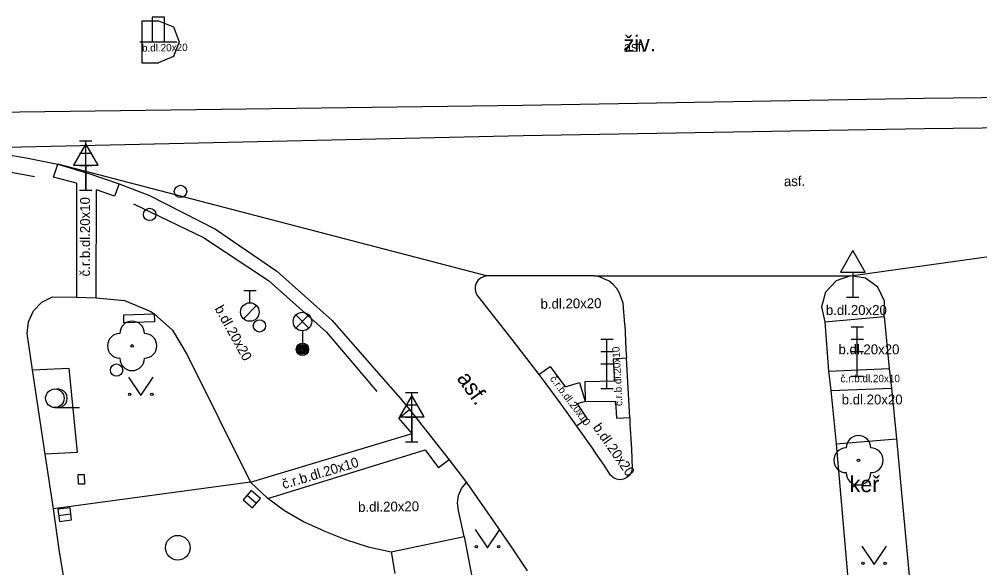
# Model space of a CAD drawing. Extents: x -596229 to -595156, y -1161237 to -1159376.
# Drawn here: x -595412.71 to -595373.79, y -1161050.92 to -1161028.72 of the extents above; entities that cross this region are included whole.
import ezdxf

# ---------------------------------------------------------------- set-up
doc = ezdxf.new("R2010")
doc.units = 0
for name, color, linetype in [('Level 22', 7, 'Continuous'), ('Level 25', 7, 'Continuous'), ('Level 27', 7, 'Continuous'), ('Level 28', 7, 'Continuous'), ('Level 31', 7, 'Continuous'), ('Level 33', 7, 'Continuous'), ('Level 34', 7, 'Continuous'), ('Level 36', 7, 'Continuous'), ('silnoproud - povrch.  znaky a  RIS  skut. velikost', 7, 'Continuous'), ('Specificka linie pasportu komunikaci', 7, 'Continuous'), ('TM - chodniky - VP', 7, 'Continuous'), ('TM - hranice souvisleho porostu (skupiny stromu_ kere)', 7, 'Continuous'), ('TM - komunikace - VP', 7, 'Continuous'), ('TM - MHD - osa koleji', 7, 'Continuous'), ('TM - popis povrchu', 7, 'Continuous'), ('TM - popis zelene', 7, 'Continuous'), ('TM - rozhrani mezi zpev. plochami mezi sebou - VP', 7, 'Continuous'), ('TM - rozhrani ploch obecne - NN', 7, 'Continuous'), ('TM - zabradli - VP', 7, 'Continuous')]:
    doc.layers.add(name, color=color, linetype=linetype)

msp = doc.modelspace()

# ---------------------------------------------------------------- linework, layer by layer
at = {"layer": 'Level 22'}
for centre in [(-595408.13, -1161041.94), (-595378.7, -1161046.57)]:
    msp.add_circle(centre, 0.05, dxfattribs=at)
for centre, start, end in [((-595408.13, -1161041.44), 0, 180), ((-595408.63, -1161041.94), 90, 270), ((-595407.63, -1161041.94), 270, 90), ((-595408.13, -1161042.44), 180, 0), ((-595378.7, -1161046.07), 0, 180), ((-595379.2, -1161046.57), 90, 270), ((-595378.2, -1161046.57), 270, 90), ((-595378.7, -1161047.07), 180, 0)]:
    msp.add_arc(centre, 0.5, start, end, dxfattribs=at)
at = {"layer": 'Level 25'}
for radius in [0.25, 0.2, 0.15, 0.1, 0.05]:
    msp.add_circle((-595401.23, -1161042.08), radius, dxfattribs=at)
at = {"layer": 'Level 27'}
for p, q in [((-595403.47, -1161047.977), (-595403.09, -1161048.303)), ((-595411.108, -1161048.802), (-595410.612, -1161048.738))]:
    msp.add_line(p, q, dxfattribs=at)
for points in [[(-595403.633, -1161048.167), (-595403.253, -1161048.493), (-595402.927, -1161048.113), (-595403.307, -1161047.787)], [(-595411.076, -1161049.05), (-595410.58, -1161048.986), (-595410.644, -1161048.49), (-595411.14, -1161048.554)]]:
    msp.add_lwpolyline(points, close=True, dxfattribs=at)
msp.add_circle((-595406.28, -1161050.11), 0.5, dxfattribs=at)
at = {"layer": 'Level 28'}
for p, q in [((-595403.61, -1161039.695), (-595403.11, -1161039.695)), ((-595403.36, -1161040.195), (-595403.36, -1161039.695)), ((-595403.618, -1161040.842), (-595403.088, -1161040.312))]:
    msp.add_line(p, q, dxfattribs=at)
for centre, radius in [((-595406.17, -1161035.69), 0.25), ((-595403.36, -1161040.57), 0.375), ((-595402.97, -1161041.13), 0.25)]:
    msp.add_circle(centre, radius, dxfattribs=at)
at = {"layer": 'Level 31'}
for centre in [(-595407.42, -1161036.62), (-595408.76, -1161042.92)]:
    msp.add_circle(centre, 0.25, dxfattribs=at)
at = {"layer": 'Level 33'}
for p, q in [((-595410.26, -1161033.64), (-595409.76, -1161033.64)), ((-595410.01, -1161035.64), (-595410.01, -1161033.64)), ((-595410.26, -1161034.14), (-595409.76, -1161034.14)), ((-595410.26, -1161034.64), (-595409.76, -1161034.64)), ((-595410.26, -1161035.64), (-595409.76, -1161035.64)), ((-595401.495, -1161041.22), (-595400.965, -1161040.69)), ((-595401.495, -1161040.69), (-595400.965, -1161041.22)), ((-595379, -1161041.17), (-595378.5, -1161041.17)), ((-595378.75, -1161043.17), (-595378.75, -1161041.17)), ((-595401.23, -1161041.33), (-595401.23, -1161042.08)), ((-595389.14, -1161041.67), (-595388.64, -1161041.67)), ((-595388.89, -1161043.67), (-595388.89, -1161041.67)), ((-595379, -1161041.67), (-595378.5, -1161041.67)), ((-595389.14, -1161042.17), (-595388.64, -1161042.17)), ((-595379, -1161042.17), (-595378.5, -1161042.17)), ((-595389.14, -1161042.67), (-595388.64, -1161042.67)), ((-595379, -1161043.17), (-595378.5, -1161043.17)), ((-595397.05, -1161043.83), (-595396.55, -1161043.83)), ((-595396.8, -1161045.83), (-595396.8, -1161043.83)), ((-595389.14, -1161043.67), (-595388.64, -1161043.67)), ((-595397.05, -1161044.33), (-595396.55, -1161044.33)), ((-595397.05, -1161044.83), (-595396.55, -1161044.83)), ((-595397.05, -1161045.83), (-595396.55, -1161045.83))]:
    msp.add_line(p, q, dxfattribs=at)
for centre, radius in [((-595401.23, -1161040.955), 0.375), ((-595401.23, -1161042.08), 0.2), ((-595401.23, -1161042.08), 0.145), ((-595401.23, -1161042.08), 0.0876)]:
    msp.add_circle(centre, radius, dxfattribs=at)
at = {"layer": 'Level 34'}
for p, q in [((-595407.82, -1161029.64), (-595407.32, -1161029.64)), ((-595406.82, -1161029.64), (-595406.32, -1161029.64)), ((-595410.01, -1161034.622), (-595410.01, -1161035.64)), ((-595410.26, -1161035.64), (-595409.76, -1161035.64)), ((-595378.93, -1161038.952), (-595378.93, -1161039.97)), ((-595379.18, -1161039.97), (-595378.68, -1161039.97)), ((-595396.8, -1161044.812), (-595396.8, -1161045.83)), ((-595397.05, -1161045.83), (-595396.55, -1161045.83))]:
    msp.add_line(p, q, dxfattribs=at)
for points in [[(-595407.32, -1161029.64), (-595406.82, -1161029.64), (-595406.82, -1161028.64), (-595407.32, -1161028.64)], [(-595410.51, -1161034.622), (-595409.51, -1161034.622), (-595410.01, -1161033.756)], [(-595379.43, -1161038.952), (-595378.43, -1161038.952), (-595378.93, -1161038.086)], [(-595397.3, -1161044.812), (-595396.3, -1161044.812), (-595396.8, -1161043.946)]]:
    msp.add_lwpolyline(points, close=True, dxfattribs=at)
at = {"layer": 'Level 36'}
msp.add_line((-595411.26, -1161044.435), (-595410.26, -1161044.435), dxfattribs=at)
for points in [[(-595408.28, -1161043.2), (-595407.78, -1161043.95), (-595407.28, -1161043.2)], [(-595394.23, -1161049.37), (-595393.73, -1161050.12), (-595393.23, -1161049.37)], [(-595378.57, -1161050.04), (-595378.07, -1161050.79), (-595377.57, -1161050.04)]]:
    msp.add_lwpolyline(points, dxfattribs=at)
for centre, radius in [((-595411.26, -1161044.06), 0.375), ((-595408.23, -1161043.9), 0.05), ((-595407.331, -1161043.9), 0.05), ((-595394.18, -1161050.07), 0.05), ((-595393.281, -1161050.07), 0.05), ((-595378.52, -1161050.74), 0.05), ((-595377.621, -1161050.74), 0.05)]:
    msp.add_circle(centre, radius, dxfattribs=at)
msp.add_arc((-595411.135, -1161044.06), 0.375, 260.4059, 99.5941, dxfattribs=at)
at = {"layer": 'silnoproud - povrch.  znaky a  RIS  skut. velikost'}
for points in [[(-595408.47, -1161040.69), (-595407.24, -1161040.64)], [(-595408.46, -1161041.01), (-595408.47, -1161040.69)], [(-595407.24, -1161040.64), (-595407.23, -1161040.96)], [(-595407.23, -1161040.96), (-595408.46, -1161041.01)], [(-595410.31, -1161047.15), (-595410.07, -1161047.14)], [(-595410.3, -1161047.54), (-595410.31, -1161047.15)], [(-595410.07, -1161047.14), (-595410.06, -1161047.53)], [(-595410.06, -1161047.53), (-595410.3, -1161047.54)]]:
    msp.add_lwpolyline(points, dxfattribs=at)
at = {"layer": 'Specificka linie pasportu komunikaci'}
for points in [[(-595393.77, -1161039.11), (-595411.14, -1161034.59)], [(-595379.03, -1161039.1), (-595359.81, -1161036.42)], [(-595389.41, -1161039.1), (-595379.03, -1161039.1)]]:
    msp.add_lwpolyline(points, dxfattribs=at)
at = {"layer": 'TM - chodniky - VP'}
for points in [[(-595412.12, -1161040.52), (-595411.79, -1161040.17), (-595411.35, -1161039.95)], [(-595411.35, -1161039.95), (-595410.38, -1161039.97)], [(-595410.38, -1161039.97), (-595409.59, -1161039.99)], [(-595409.59, -1161039.99), (-595408.44, -1161040.1), (-595407.37, -1161040.55), (-595407.24, -1161040.64)], [(-595412.38, -1161041.44), (-595412.33, -1161040.96), (-595412.12, -1161040.52)], [(-595407.24, -1161040.64), (-595406.5, -1161041.31), (-595405.9, -1161042.3)], [(-595412.16, -1161042.91), (-595412.38, -1161041.44)], [(-595405.9, -1161042.3), (-595403.34, -1161047.45)], [(-595411.65, -1161046.32), (-595412.16, -1161042.91)], [(-595379.61, -1161045.9), (-595377.16, -1161045.7)], [(-595411.32, -1161048.54), (-595411.65, -1161046.32)], [(-595394.9, -1161048.6), (-595394.95, -1161048.29), (-595394.9, -1161047.99), (-595394.78, -1161047.71), (-595394.58, -1161047.47)], [(-595394.68, -1161049.65), (-595394.9, -1161048.6)], [(-595394.68, -1161049.65), (-595394.2, -1161052.13)]]:
    msp.add_lwpolyline(points, dxfattribs=at)
at = {"layer": 'TM - hranice souvisleho porostu (skupiny stromu_ kere)'}
msp.add_lwpolyline([(-595412.16, -1161042.91), (-595410.7, -1161042.84), (-595410.36, -1161046.26), (-595411.65, -1161046.32)], dxfattribs=at)
at = {"layer": 'TM - komunikace - VP'}
for points in [[(-595407.74, -1161028.78), (-595407.74, -1161030.48)], [(-595407.74, -1161028.78), (-595407.06, -1161028.78)], [(-595407.06, -1161028.78), (-595406.46, -1161029.03), (-595406.22, -1161029.63), (-595406.46, -1161030.23), (-595407.06, -1161030.48)], [(-595407.74, -1161030.48), (-595407.06, -1161030.48)], [(-595415.01, -1161033.95), (-595413.71, -1161034.11), (-595412.42, -1161034.33), (-595411.14, -1161034.59)], [(-595411.14, -1161034.59), (-595409.88, -1161034.96), (-595408.65, -1161035.38)], [(-595408.65, -1161035.38), (-595407.43, -1161035.86)], [(-595407.43, -1161035.86), (-595404.75, -1161037.22), (-595402.27, -1161038.91)], [(-595402.27, -1161038.91), (-595400.02, -1161040.91), (-595398.05, -1161043.17)], [(-595393.77, -1161039.11), (-595393.9, -1161039.14), (-595394.02, -1161039.2), (-595394.12, -1161039.29), (-595394.19, -1161039.4), (-595394.23, -1161039.53), (-595394.23, -1161039.66), (-595394.2, -1161039.79), (-595394.14, -1161039.91)], [(-595389.41, -1161039.1), (-595392.46, -1161039.1), (-595393.77, -1161039.11)], [(-595388.17, -1161041.07), (-595388.24, -1161040.21), (-595388.38, -1161039.8), (-595388.49, -1161039.62), (-595388.64, -1161039.46), (-595388.8, -1161039.32), (-595389.2, -1161039.14), (-595389.41, -1161039.1)], [(-595379.03, -1161039.1), (-595379.61, -1161039.31), (-595380.04, -1161039.76), (-595380.2, -1161040.36), (-595380.07, -1161040.97)], [(-595377.66, -1161040.75), (-595377.64, -1161040.13), (-595377.91, -1161039.57), (-595378.41, -1161039.2), (-595379.03, -1161039.1)], [(-595394.14, -1161039.91), (-595392.75, -1161041.68)], [(-595377.66, -1161040.75), (-595377.45, -1161042.85)], [(-595388.17, -1161041.07), (-595388.12, -1161042.08), (-595388.1, -1161042.44)], [(-595380.07, -1161040.97), (-595379.91, -1161042.97)], [(-595392.75, -1161041.68), (-595391.65, -1161043.1)], [(-595387.97, -1161044.84), (-595388.1, -1161042.44)], [(-595391.65, -1161043.1), (-595391.37, -1161043.48), (-595390.8, -1161044.25), (-595390.52, -1161044.63), (-595390.12, -1161045.19)], [(-595379.91, -1161042.97), (-595379.82, -1161043.75)], [(-595377.45, -1161042.85), (-595377.36, -1161043.65)], [(-595398.05, -1161043.17), (-595397.66, -1161043.61), (-595397.27, -1161044.06), (-595396.89, -1161044.52)], [(-595379.82, -1161043.75), (-595379.61, -1161045.9)], [(-595377.36, -1161043.65), (-595377.16, -1161045.7)], [(-595396.89, -1161044.52), (-595395.28, -1161046.55)], [(-595387.97, -1161044.84), (-595387.97, -1161045.1), (-595387.9, -1161046.1), (-595387.87, -1161046.9)], [(-595390.12, -1161045.19), (-595389.42, -1161046.18)], [(-595377.16, -1161045.7), (-595375.73, -1161061.15), (-595374.75, -1161070.93)], [(-595388.75, -1161047.17), (-595389.01, -1161046.77), (-595389.42, -1161046.18)], [(-595379.61, -1161045.9), (-595378.8, -1161055.24), (-595378.18, -1161061.63), (-595377.16, -1161071.17)], [(-595395.28, -1161046.55), (-595394.58, -1161047.47)], [(-595387.87, -1161046.9), (-595387.9, -1161047.04), (-595387.98, -1161047.17), (-595388.09, -1161047.27), (-595388.22, -1161047.34), (-595388.36, -1161047.36), (-595388.51, -1161047.34), (-595388.64, -1161047.27), (-595388.75, -1161047.17)], [(-595403.34, -1161047.45), (-595411.32, -1161048.54)], [(-595403.34, -1161047.45), (-595402.63, -1161048.11)], [(-595394.58, -1161047.47), (-595393.41, -1161049.15), (-595393.28, -1161049.33)], [(-595400.36, -1161049.43), (-595401.18, -1161049.06), (-595401.96, -1161048.61), (-595402.63, -1161048.11)], [(-595409.71, -1161058.43), (-595411.07, -1161050.27), (-595411.32, -1161048.54)], [(-595393.28, -1161049.33), (-595392.75, -1161050.11)], [(-595400.36, -1161049.43), (-595399.48, -1161049.78)], [(-595399.48, -1161049.78), (-595398.57, -1161050.07)], [(-595398.57, -1161050.07), (-595397.64, -1161050.28)], [(-595392.75, -1161050.11), (-595392.12, -1161051.05)], [(-595397.64, -1161050.28), (-595397.49, -1161051.15)]]:
    msp.add_lwpolyline(points, dxfattribs=at)
at = {"layer": 'TM - MHD - osa koleji'}
for points in [[(-595412.68, -1161032.47), (-595392.3, -1161032.2), (-595376.04, -1161031.92), (-595357.33, -1161031.7)], [(-595429.74, -1161032.65), (-595412.68, -1161032.47)]]:
    msp.add_lwpolyline(points, dxfattribs=at)
at = {"layer": 'TM - rozhrani mezi zpev. plochami mezi sebou - VP'}
for points in [[(-595410.38, -1161035.36), (-595411.31, -1161035.11), (-595411.14, -1161034.59)], [(-595410.38, -1161035.36), (-595410.38, -1161039.97)], [(-595409.59, -1161039.99), (-595409.58, -1161035.62)], [(-595408.65, -1161035.38), (-595408.84, -1161035.88), (-595409.58, -1161035.62)], [(-595380.07, -1161040.97), (-595377.66, -1161040.75)], [(-595388.1, -1161042.44), (-595388.64, -1161042.48), (-595388.59, -1161043.37), (-595389.79, -1161043.39), (-595389.78, -1161044.19)], [(-595391.65, -1161043.1), (-595391.19, -1161042.78), (-595390.59, -1161043.6), (-595390.01, -1161043.42), (-595389.78, -1161044.19)], [(-595379.91, -1161042.97), (-595377.45, -1161042.85)], [(-595379.82, -1161043.75), (-595377.36, -1161043.65)], [(-595389.78, -1161044.19), (-595390.1, -1161044.28), (-595389.69, -1161044.89), (-595390.12, -1161045.19)], [(-595389.78, -1161044.19), (-595388.55, -1161044.18), (-595388.5, -1161044.86), (-595387.97, -1161044.84)], [(-595397.32, -1161044.86), (-595396.89, -1161044.52)], [(-595396.78, -1161045.48), (-595397.32, -1161044.86)], [(-595403.34, -1161047.45), (-595396.78, -1161045.48)], [(-595402.63, -1161048.11), (-595396.26, -1161046.15), (-595395.71, -1161046.87)], [(-595395.28, -1161046.55), (-595395.71, -1161046.87)], [(-595397.64, -1161050.28), (-595394.68, -1161049.65)]]:
    msp.add_lwpolyline(points, dxfattribs=at)
at = {"layer": 'TM - rozhrani ploch obecne - NN'}
msp.add_lwpolyline([(-595357.34, -1161032.94), (-595376.02, -1161033.16), (-595392.28, -1161033.44), (-595415.01, -1161033.95)], dxfattribs=at)
at = {"layer": 'TM - zabradli - VP'}
for points in [[(-595413.33, -1161034.86), (-595412.09, -1161035.09)], [(-595408.08, -1161036.19), (-595405.24, -1161037.55)], [(-595405.24, -1161037.55), (-595402.61, -1161039.29), (-595400.26, -1161041.39), (-595398.22, -1161043.79)]]:
    msp.add_lwpolyline(points, dxfattribs=at)

# ---------------------------------------------------------------- texts
at = {"layer": 'TM - popis povrchu'}
for s, height, rotation, p in [('živ.', 0.65, 0.92, (-595388.21, -1161030.04)), ('b.dl.20x20', 0.3, 0.71, (-595407.73, -1161030.03)), ('asf.', 0.4, 0.92, (-595388.21, -1161030.04)), ('asf.', 0.4, 0.92, (-595381.72, -1161035.48)), ('č.r.b.dl.20x10', 0.4, 90, (-595409.84, -1161039.13)), ('b.dl.20x20', 0.4, 0.707, (-595391.58, -1161040.44)), ('b.dl.20x20', 0.4, 298.9886, (-595404.8, -1161040.43)), ('č.r.b.dl.20x10', 0.3, 93, (-595388.26, -1161044.37)), ('asf.', 0.65, 305.6127, (-595395, -1161043.26)), ('č.r.b.dl.20x10', 0.3, 307, (-595391.22, -1161043.28)), ('b.dl.20x20', 0.4, 305, (-595389.48, -1161045.24)), ('č.r.b.dl.20x10', 0.4, 16.7153, (-595401.99, -1161047.74)), ('b.dl.20x20', 0.4, 0.707, (-595398.97, -1161048.66))]:
    msp.add_text(s, height=height, rotation=rotation, dxfattribs=at).set_placement(p)
for s, height, p in [('b.dl.20x20', 0.4, (-595380.02, -1161040.69)), ('b.dl.20x20', 0.4, (-595379.51, -1161042.28)), ('č.r.b.dl.20x10', 0.3, (-595379.43, -1161043.41)), ('b.dl.20x20', 0.4, (-595379.38, -1161044.31))]:
    msp.add_text(s, height=height, dxfattribs=at).set_placement(p)
at = {"layer": 'TM - popis zelene'}
msp.add_text('keř', height=0.65, dxfattribs=at).set_placement((-595379.06, -1161047.86))

doc.saveas('drawing.dxf')
